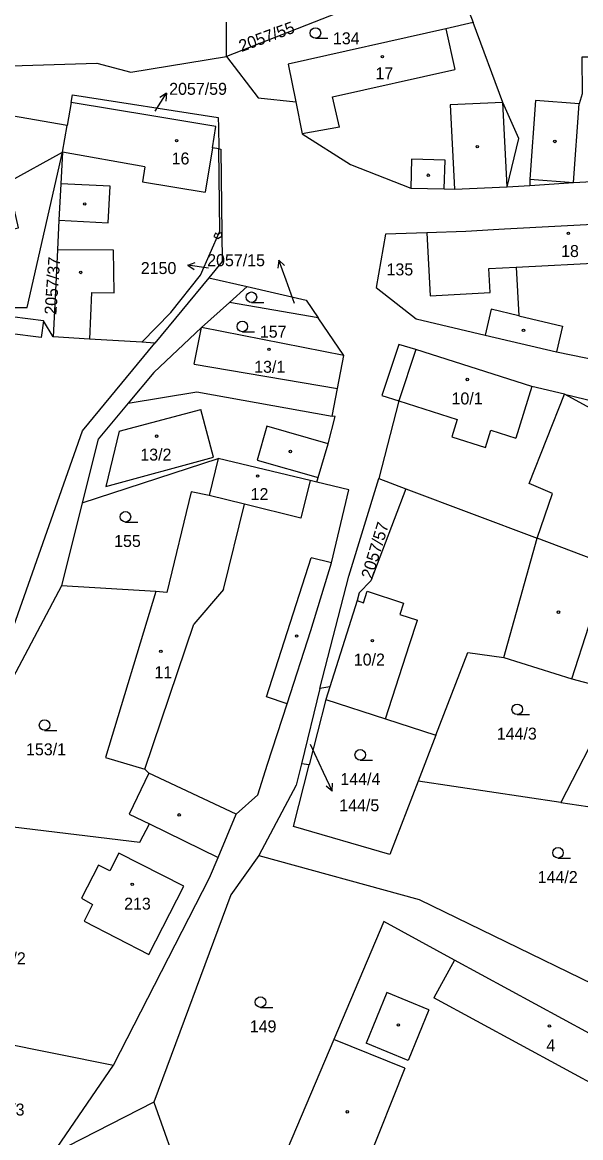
# Model space of a CAD drawing. Extents: x -776734 to -748832, y -1118122 to -976986.
# Drawn here: x -751069.4 to -750990, y -1113501.5 to -1113342.9 of the extents above; entities that cross this region are included whole.
import ezdxf

# ---------------------------------------------------------------- set-up
doc = ezdxf.new("R2010")
doc.units = 0
for name, color, linetype in [('KM_Hranice parcel', 7, 'Continuous'), ('KM_Parcelní čísla', 7, 'Continuous'), ('KM_Pop  PČ popisy', 7, 'Continuous'), ('KM_Vnitřní kresba', 7, 'Continuous'), ('KM_Věcná břemena k části', 7, 'Continuous'), ('KM_Značky budov', 7, 'Continuous'), ('KM_Značky kultur', 7, 'Continuous')]:
    doc.layers.add(name, color=color, linetype=linetype)

msp = doc.modelspace()

# ---------------------------------------------------------------- linework, layer by layer
at = {"layer": 'KM_Hranice parcel'}
for p, q in [((-751017.45, -1113338.78), (-751040.41, -1113347.78)), ((-751006.21, -1113340.63), (-751005.32, -1113342.96)), ((-751040.41, -1113347.78), (-751040.38, -1113342.89)), ((-751031.63, -1113348.86), (-751030.54, -1113354.23)), ((-751062.48, -1113354.34), (-751063.05, -1113357.58)), ((-751063.72, -1113361.39), (-751063.05, -1113357.58)), ((-751041.52, -1113357.79), (-751041.48, -1113360.89)), ((-751041.32, -1113372.6), (-751041.48, -1113360.89)), ((-750997.23, -1113366.1), (-750991.03, -1113365.69)), ((-751000.48, -1113366.31), (-750997.23, -1113366.1)), ((-751011.9, -1113372.84), (-751011.41, -1113381.78)), ((-751042.89, -1113379.23), (-751050.57, -1113388.53)), ((-751042.89, -1113379.23), (-751037.43, -1113380.48)), ((-751037.43, -1113380.48), (-751039.97, -1113382.74)), ((-751011.41, -1113381.78), (-751002.89, -1113381.34)), ((-751039.97, -1113382.74), (-751043.96, -1113386.3)), ((-751027.35, -1113384.91), (-751039.97, -1113382.74)), ((-751052.44, -1113388.41), (-751048.3, -1113384.17)), ((-751023.7, -1113390.3), (-751043.96, -1113386.3)), ((-751023.7, -1113390.3), (-751027.35, -1113384.91)), ((-751050.57, -1113388.53), (-751052.44, -1113388.41)), ((-751024.6, -1113394.97), (-751023.7, -1113390.3)), ((-751025.38, -1113398.89), (-751024.6, -1113394.97)), ((-750992.32, -1113395.8), (-750969.75, -1113401.19)), ((-751015.9, -1113396.75), (-751018.71, -1113407.78)), ((-751027.34, -1113407.64), (-751025.92, -1113402.83)), ((-751060.91, -1113411.23), (-751041.59, -1113404.9)), ((-751041.59, -1113404.9), (-751042.87, -1113410.19)), ((-751028.5, -1113408.03), (-751041.59, -1113404.9)), ((-751027.54, -1113408.31), (-751028.5, -1113408.03)), ((-751027.54, -1113408.31), (-751027.34, -1113407.64)), ((-751023.01, -1113409.4), (-751027.54, -1113408.31)), ((-751018.71, -1113407.78), (-751014.88, -1113409.22)), ((-751014.88, -1113409.22), (-750996.21, -1113416.26)), ((-751060.91, -1113411.23), (-751063.84, -1113423.01)), ((-750986.08, -1113420.08), (-750996.21, -1113416.26)), ((-750991.28, -1113436.22), (-750986.08, -1113420.08)), ((-751063.84, -1113423.01), (-751081.35, -1113456)), ((-751050.46, -1113423.85), (-751063.84, -1113423.01)), ((-751050.46, -1113423.85), (-751057.59, -1113447.41)), ((-751021.82, -1113425.11), (-751025.7, -1113437.38)), ((-751000.93, -1113433.22), (-750991.28, -1113436.22)), ((-750991.28, -1113436.22), (-750984.71, -1113437.96)), ((-751027.09, -1113437.62), (-751029.72, -1113448.3)), ((-751025.7, -1113437.38), (-751027.09, -1113437.62)), ((-751025.7, -1113437.38), (-751026.26, -1113439.16)), ((-750984.71, -1113437.96), (-750992.82, -1113453.82)), ((-751026.26, -1113439.16), (-751028.63, -1113448.46)), ((-751010.61, -1113444.26), (-751013.13, -1113450.78)), ((-751057.59, -1113447.41), (-751052.01, -1113449.1)), ((-751028.63, -1113448.46), (-751029.72, -1113448.3)), ((-750992.82, -1113453.82), (-751013.13, -1113450.78)), ((-750992.82, -1113453.82), (-750967.01, -1113457.68)), ((-751054.24, -1113455.47), (-751051.36, -1113456.87)), ((-751041.58, -1113461.63), (-751039.01, -1113455.47)), ((-751051.36, -1113456.87), (-751041.58, -1113461.63)), ((-751042.8, -1113464.53), (-751041.58, -1113461.63)), ((-751056.47, -1113491.13), (-751042.8, -1113464.53)), ((-751082.27, -1113485.99), (-751056.47, -1113491.13)), ((-751065.09, -1113503.77), (-751056.47, -1113491.13)), ((-751050.73, -1113496.39), (-751065.09, -1113503.77))]:
    msp.add_line(p, q, dxfattribs=at)
for points in [[(-751005.32, -1113342.96), (-751009.19, -1113343.83), (-751031.63, -1113348.86)], [(-751000.48, -1113366.31), (-750998.8, -1113359.42), (-751001.07, -1113354.3), (-751005.32, -1113342.96)], [(-750956.12, -1113352.91), (-750964.07, -1113352.01), (-750969.18, -1113350.35), (-750969.23, -1113346.7), (-750984.28, -1113346.9), (-750984.28, -1113347.86), (-750989.83, -1113347.89), (-750989.81, -1113353.08), (-750990.21, -1113354.52), (-750996.46, -1113354.06), (-750997.26, -1113365.23), (-750997.23, -1113366.1)], [(-751119.75, -1113360.08), (-751084.12, -1113352.1), (-751072.49, -1113349.16), (-751058.82, -1113348.71), (-751053.99, -1113350), (-751040.41, -1113347.78)], [(-751040.41, -1113347.78), (-751035.86, -1113353.67), (-751030.54, -1113354.23)], [(-751062.48, -1113354.34), (-751062.3, -1113353.23), (-751041.57, -1113356.46), (-751041.52, -1113357.79)], [(-751041.89, -1113357.75), (-751050.73, -1113356.25), (-751062.48, -1113354.34)], [(-751030.54, -1113354.23), (-751029.62, -1113358.78), (-751022.77, -1113363.13), (-751014.19, -1113366.48), (-751009.41, -1113366.6), (-751007.98, -1113366.64), (-751000.48, -1113366.31)], [(-751063.05, -1113357.58), (-751077.86, -1113355.03), (-751082.6, -1113356.6), (-751083.35, -1113354.79), (-751085.94, -1113355.88)], [(-751041.48, -1113360.89), (-751042.38, -1113360.75), (-751041.89, -1113357.75)], [(-751041.48, -1113360.89), (-751041.19, -1113360.94), (-751040.99, -1113376.92), (-751042.89, -1113379.23)], [(-751106.11, -1113364.5), (-751102.34, -1113378.09), (-751081.63, -1113373.53), (-751081.37, -1113374.67), (-751069.99, -1113372.16), (-751071.42, -1113365.66), (-751063.72, -1113361.39)], [(-751070.67, -1113383.45), (-751068.76, -1113383.46), (-751063.72, -1113361.39)], [(-751063.72, -1113361.39), (-751063.95, -1113365.86), (-751064.21, -1113371.06), (-751064.43, -1113375.25), (-751064.71, -1113381.11), (-751065.04, -1113387.63)], [(-750991.03, -1113365.69), (-750965.43, -1113364.3), (-750957.43, -1113364.52)], [(-750975.76, -1113371.02), (-751000.86, -1113372.33), (-751006.37, -1113372.65), (-751011.9, -1113372.84)], [(-751048.3, -1113384.17), (-751044.1, -1113378.85), (-751041.32, -1113372.6)], [(-751011.9, -1113372.84), (-751017.75, -1113373.05), (-751019.11, -1113380.64), (-751013.4, -1113385.08), (-751003.61, -1113387.39)], [(-751002.89, -1113381.34), (-751003.06, -1113377.93), (-750999.18, -1113377.73), (-750998.82, -1113384.63), (-751002.74, -1113383.71), (-751003.61, -1113387.39)], [(-751037.43, -1113380.48), (-751029.05, -1113382.4), (-751027.35, -1113384.91)], [(-751065.04, -1113387.63), (-751066.43, -1113385.37), (-751070.88, -1113384.81), (-751070.67, -1113383.45)], [(-751043.96, -1113386.3), (-751050.71, -1113392.68), (-751054.39, -1113397.08)], [(-751052.44, -1113388.41), (-751059.86, -1113387.95), (-751065.04, -1113387.63)], [(-751003.61, -1113387.39), (-750993.47, -1113389.78), (-750978.85, -1113392.76)], [(-751070.65, -1113428.73), (-751060.88, -1113401.01), (-751050.57, -1113388.53)], [(-750992.32, -1113395.8), (-750996.95, -1113394.69), (-751013.48, -1113389.42), (-751015.86, -1113388.7), (-751018.31, -1113395.99), (-751015.9, -1113396.75)], [(-751054.39, -1113397.08), (-751044.6, -1113395.43), (-751025.38, -1113398.89)], [(-750996.21, -1113416.26), (-750994, -1113409.9), (-750997.32, -1113408.5), (-750992.32, -1113395.8)], [(-750970.41, -1113409.34), (-750973.46, -1113406.06), (-750992.32, -1113395.8)], [(-751054.39, -1113397.08), (-751058.66, -1113402.19), (-751060.91, -1113411.23)], [(-751025.92, -1113402.83), (-751024.95, -1113398.97), (-751025.38, -1113398.89)], [(-751028.5, -1113408.03), (-751029.82, -1113413.39), (-751037.84, -1113411.42), (-751042.87, -1113410.19)], [(-751027.09, -1113437.62), (-751022.99, -1113421.65), (-751018.71, -1113407.78)], [(-751042.87, -1113410.19), (-751045.4, -1113409.67), (-751048.88, -1113423.95), (-751050.46, -1113423.85)], [(-751034.54, -1113448.36), (-751031.77, -1113439.77), (-751028.41, -1113429.38), (-751025.44, -1113419.74), (-751023.01, -1113409.4)], [(-751014.88, -1113409.22), (-751019.88, -1113422.29), (-751021.53, -1113424), (-751021.82, -1113425.11)], [(-751010.61, -1113444.26), (-751006.08, -1113432.51), (-751000.93, -1113433.22)], [(-751026.26, -1113439.16), (-751017.79, -1113441.92), (-751010.61, -1113444.26)], [(-751052.01, -1113449.1), (-751051.41, -1113449.66), (-751054.24, -1113455.47)], [(-751039.01, -1113455.47), (-751035.95, -1113452.72), (-751034.54, -1113448.36)], [(-751029.72, -1113448.3), (-751030.47, -1113451.35), (-751035.77, -1113461.35)], [(-751013.13, -1113450.78), (-751017.15, -1113461.2), (-751030.87, -1113457.22), (-751028.63, -1113448.46)], [(-751081.35, -1113456), (-751052.69, -1113459.47), (-751051.36, -1113456.87)], [(-751061.01, -1113467.43), (-751059.43, -1113468.32), (-751060.61, -1113470.67), (-751051.44, -1113475.41), (-751046.47, -1113465.69), (-751055.71, -1113461.04), (-751056.99, -1113463.55), (-751058.61, -1113462.71), (-751061.01, -1113467.43)], [(-751035.77, -1113461.35), (-751039.76, -1113466.93), (-751050.73, -1113496.39)], [(-751035.77, -1113461.35), (-751013, -1113467.61), (-750975.98, -1113485.62)], [(-750977.24, -1113492.9), (-751007.98, -1113476.21), (-751018.03, -1113470.75), (-751025.13, -1113487.52), (-751031.74, -1113503.13), (-751034.89, -1113510.48), (-751019.25, -1113516.39), (-751013.05, -1113519.52), (-751009.16, -1113511.2), (-751007.51, -1113512.32)], [(-751050.73, -1113496.39), (-751046.81, -1113507.5), (-751029.17, -1113528.09)]]:
    msp.add_lwpolyline(points, dxfattribs=at)
at = {"layer": 'KM_Pop  PČ popisy'}
for p, q in [((-751050.52, -1113355.56), (-751048.93, -1113353.015)), ((-751048.93, -1113353.015), (-751049.885, -1113353.599)), ((-751048.93, -1113353.015), (-751049.036, -1113354.13)), ((-751032.936, -1113376.74), (-751033.064, -1113377.852)), ((-751031.91, -1113379.56), (-751032.936, -1113376.74)), ((-751032.936, -1113376.74), (-751032.123, -1113377.51)), ((-751045.904, -1113377.421), (-751044.837, -1113377.083)), ((-751042.94, -1113377.89), (-751045.904, -1113377.421)), ((-751045.904, -1113377.421), (-751044.993, -1113378.072)), ((-751030.7, -1113382.87), (-751031.91, -1113379.56)), ((-751028.47, -1113445.53), (-751026.62, -1113449.49)), ((-751026.62, -1113449.49), (-751025.352, -1113452.21)), ((-751025.352, -1113452.21), (-751025.321, -1113451.091)), ((-751025.352, -1113452.21), (-751026.229, -1113451.514))]:
    msp.add_line(p, q, dxfattribs=at)
at = {"layer": 'KM_Vnitřní kresba'}
for p, q in [((-751009.19, -1113343.83), (-751007.89, -1113349.63)), ((-751025.29, -1113353.53), (-751007.89, -1113349.63)), ((-751024.33, -1113357.81), (-751025.29, -1113353.53)), ((-751001.07, -1113354.3), (-751008.58, -1113354.67)), ((-751008.58, -1113354.67), (-751007.98, -1113366.64)), ((-751000.48, -1113366.31), (-751001.07, -1113354.3)), ((-750991.03, -1113365.69), (-750990.21, -1113354.52)), ((-751024.33, -1113357.81), (-751029.62, -1113358.78)), ((-751042.38, -1113360.75), (-751043.42, -1113367.09)), ((-751051.99, -1113363.45), (-751063.72, -1113361.39)), ((-751014.08, -1113362.4), (-751014.19, -1113366.48)), ((-751009.31, -1113362.52), (-751014.08, -1113362.4)), ((-751009.41, -1113366.6), (-751009.31, -1113362.52)), ((-751051.99, -1113363.45), (-751052.35, -1113365.62)), ((-751052.35, -1113365.62), (-751043.42, -1113367.09)), ((-750997.26, -1113365.23), (-750991.03, -1113365.69)), ((-751056.95, -1113366.21), (-751063.95, -1113365.86)), ((-751057.22, -1113371.42), (-751056.95, -1113366.21)), ((-751064.21, -1113371.06), (-751057.22, -1113371.42)), ((-751056.48, -1113375.33), (-751064.43, -1113375.25)), ((-751056.38, -1113381.36), (-751056.48, -1113375.33)), ((-750999.18, -1113377.73), (-750983.72, -1113376.92)), ((-751059.57, -1113381.31), (-751059.86, -1113387.95)), ((-751059.57, -1113381.31), (-751056.38, -1113381.36)), ((-750998.82, -1113384.63), (-750992.6, -1113386.1)), ((-751066.43, -1113385.37), (-751066.76, -1113387.73)), ((-751044.99, -1113391.53), (-751043.96, -1113386.3)), ((-750992.6, -1113386.1), (-750993.47, -1113389.78)), ((-751066.76, -1113387.73), (-751071.24, -1113387.14)), ((-751013.48, -1113389.42), (-751015.9, -1113396.75)), ((-751044.99, -1113391.53), (-751024.6, -1113394.97)), ((-750996.95, -1113394.69), (-750999.26, -1113402.02)), ((-751015.9, -1113396.75), (-751007.57, -1113399.39)), ((-751055.63, -1113401.04), (-751044.04, -1113397.94)), ((-751042.22, -1113404.75), (-751044.04, -1113397.94)), ((-751034.63, -1113400.33), (-751036.01, -1113405.18)), ((-751025.92, -1113402.83), (-751034.63, -1113400.33)), ((-751007.57, -1113399.39), (-751008.34, -1113401.83)), ((-751055.63, -1113401.04), (-751057.53, -1113408.92)), ((-751008.34, -1113401.83), (-751003.56, -1113403.35)), ((-751003.56, -1113403.35), (-751002.78, -1113400.9)), ((-751002.78, -1113400.9), (-750999.26, -1113402.02)), ((-751057.53, -1113408.92), (-751042.22, -1113404.75)), ((-751036.01, -1113405.18), (-751027.34, -1113407.64)), ((-751040.83, -1113423.53), (-751037.84, -1113411.42)), ((-751000.93, -1113433.22), (-750996.21, -1113416.26)), ((-751034.72, -1113438.82), (-751028.33, -1113419.03)), ((-751025.44, -1113419.74), (-751028.33, -1113419.03)), ((-751040.83, -1113423.53), (-751045.05, -1113428.49)), ((-751020.91, -1113425.43), (-751020.39, -1113423.8)), ((-751020.39, -1113423.8), (-751015.2, -1113425.47)), ((-751021.82, -1113425.11), (-751020.91, -1113425.43)), ((-751015.2, -1113425.47), (-751015.72, -1113427.1)), ((-751015.72, -1113427.1), (-751013.23, -1113427.9)), ((-751052.01, -1113449.1), (-751045.05, -1113428.49)), ((-751014.36, -1113431.38), (-751013.23, -1113427.9)), ((-751017.79, -1113441.92), (-751014.36, -1113431.38)), ((-751031.77, -1113439.77), (-751034.72, -1113438.82)), ((-751039.01, -1113455.47), (-751051.41, -1113449.66)), ((-751007.98, -1113476.21), (-751010.89, -1113481.58)), ((-751017.56, -1113480.84), (-751020.52, -1113488.04)), ((-751011.59, -1113483.29), (-751017.56, -1113480.84)), ((-750980.15, -1113498.26), (-751010.89, -1113481.58)), ((-751011.59, -1113483.29), (-751014.55, -1113490.5)), ((-751015, -1113491.59), (-751025.13, -1113487.52)), ((-751014.55, -1113490.5), (-751020.52, -1113488.04)), ((-751015, -1113491.59), (-751020.62, -1113505.58))]:
    msp.add_line(p, q, dxfattribs=at)
at = {"layer": 'KM_Věcná břemena k části'}
msp.add_lwpolyline([(-751042.18, -1113373.36), (-751041.62, -1113373.63), (-751041.03, -1113373.33), (-751041.04, -1113372.97), (-751041.12, -1113372.81), (-751041.62, -1113373.07), (-751041.97, -1113372.91)], close=True, dxfattribs=at)
at = {"layer": 'KM_Značky budov'}
for centre in [(-751018.2168, -1113347.8092), (-751047.4868, -1113359.7392), (-751004.7168, -1113360.5892), (-750993.6868, -1113359.8592), (-751011.6868, -1113364.6592), (-751060.5468, -1113368.7492), (-750991.7568, -1113372.9192), (-751061.1268, -1113378.4792), (-750998.1468, -1113386.7192), (-751034.3568, -1113389.4092), (-751006.1368, -1113393.6892), (-751050.3268, -1113401.7492), (-751031.3068, -1113403.9292), (-751035.9568, -1113407.4192), (-750993.1768, -1113426.7592), (-751030.4168, -1113430.1592), (-751019.6368, -1113430.8092), (-751049.7268, -1113432.3392), (-751047.1168, -1113455.5792), (-751053.7968, -1113465.4592), (-751015.9468, -1113485.4392), (-750994.4568, -1113485.5792), (-751023.2068, -1113497.7792)]:
    msp.add_circle(centre, 0.175, dxfattribs=at)
at = {"layer": 'KM_Značky kultur'}
for p, q in [((-751027.743, -1113345.2), (-751025.993, -1113345.2)), ((-751036.843, -1113382.75), (-751035.093, -1113382.75)), ((-751038.133, -1113386.9), (-751036.383, -1113386.9)), ((-751054.763, -1113413.95), (-751053.013, -1113413.95)), ((-750999.043, -1113441.33), (-750997.293, -1113441.33)), ((-751066.263, -1113443.56), (-751064.513, -1113443.56)), ((-751021.363, -1113447.79), (-751019.613, -1113447.79)), ((-750993.233, -1113461.71), (-750991.483, -1113461.71)), ((-751035.553, -1113482.94), (-751033.803, -1113482.94))]:
    msp.add_line(p, q, dxfattribs=at)
for centre in [(-751027.7429, -1113344.4498), (-751036.8429, -1113381.9998), (-751038.1329, -1113386.1498), (-751054.7629, -1113413.1998), (-750999.0429, -1113440.5798), (-751066.2629, -1113442.8098), (-751021.3629, -1113447.0398), (-750993.2329, -1113460.9598), (-751035.5529, -1113482.1898)]:
    msp.add_circle(centre, 0.75, dxfattribs=at)

# ---------------------------------------------------------------- texts
at = {"layer": 'KM_Parcelní čísla'}
for s, rotation, p in [('2057/55', 20, (-751038.259, -1113347.158)), ('2057/37', 86, (-751064.592, -1113384.539)), ('2057/57', 73, (-751019.661, -1113422.154))]:
    msp.add_text(s, height=1.7, rotation=rotation, dxfattribs=at).set_placement(p)
for s, p in [('134', (-751025.25, -1113346.05)), ('17', (-751019.2, -1113351.02)), ('2057/59', (-751048.54, -1113353.23)), ('16', (-751048.19, -1113363.13)), ('18', (-750992.8, -1113376.29)), ('2057/15', (-751043.133, -1113377.59)), ('2150', (-751052.578, -1113378.704)), ('135', (-751017.625, -1113378.9)), ('157', (-751035.64, -1113387.75)), ('13/1', (-751036.45, -1113392.74)), ('10/1', (-751008.38, -1113397.24)), ('13/2', (-751052.64, -1113405.22)), ('12', (-751036.96, -1113410.83)), ('155', (-751056.37, -1113417.5)), ('10/2', (-751022.28, -1113434.35)), ('11', (-751050.63, -1113436.15)), ('144/3', (-751001.95, -1113444.88)), ('153/1', (-751068.9, -1113447.11)), ('144/4', (-751024.19, -1113451.34)), ('144/5', (-751024.35, -1113455.058)), ('144/2', (-750996.13, -1113465.26)), ('213', (-751054.95, -1113469.05)), ('153/2', (-751074.62, -1113476.81)), ('149', (-751037.08, -1113486.49)), ('4', (-750994.9, -1113489.18)), ('153/3', (-751074.8, -1113498.31))]:
    msp.add_text(s, height=1.7, dxfattribs=at).set_placement(p)

doc.saveas('drawing.dxf')
